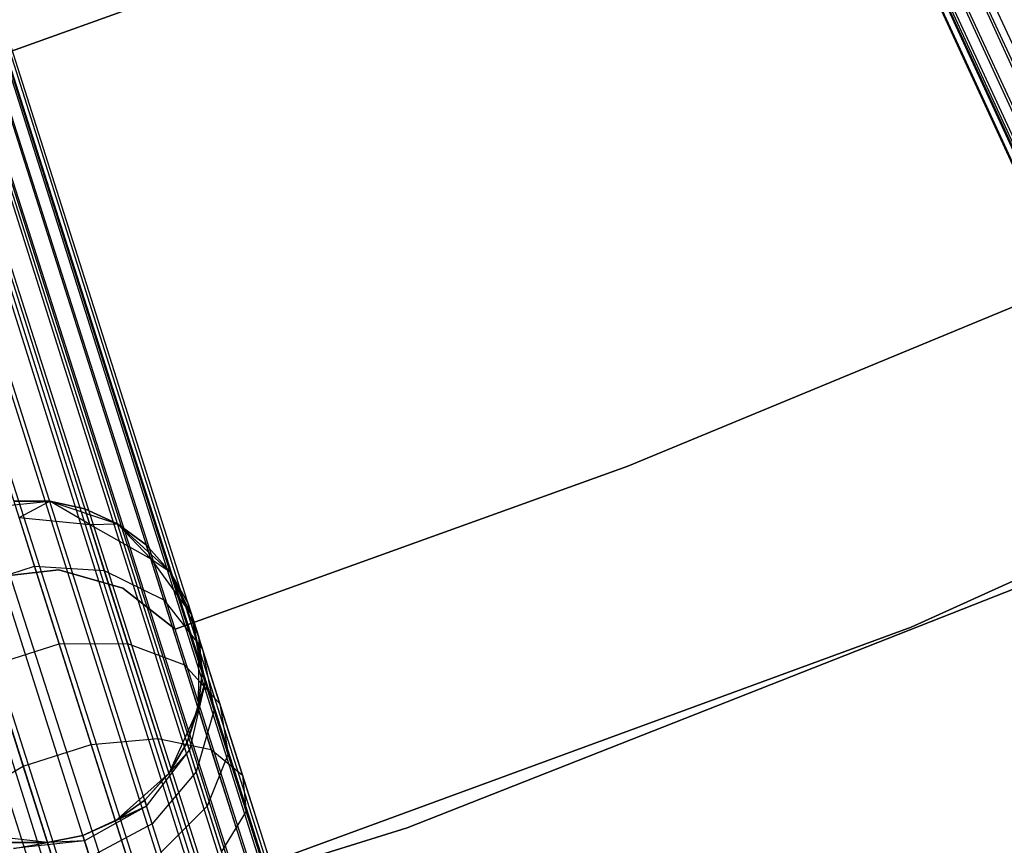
# Model space of a CAD drawing. Extents: x -189 to 189, y -189 to 189.
# Tile 355 of 591: x 18.29 to 24.03, y -58.61 to -53.8. Entities that reach past the tile are written whole.
import ezdxf

# ---------------------------------------------------------------- set-up
doc = ezdxf.new("R2010")
doc.units = 0
doc.header["$LTSCALE"] = 25.4
doc.layers.get('0').update_dxf_attribs({"linetype": 'CONTINUOUS'})

# ---------------------------------------------------------------- blocks, each defined once
blk = doc.blocks.new('CAMELEON-KENAI-C-12244_STL')
at = {"color": 0}
for p, q in [((69.7733, -153.3707, -10.1691), (17.3157, -39.6444, -10)), ((69.7733, -153.3707, -10.1691), (17.3157, -39.6444, -10)), ((69.6617, -153.4221, -9), (17.3157, -39.6444, -9)), ((69.6617, -153.4221, -9), (17.3157, -39.6444, -9)), ((70.0789, -153.2301, -10.4135), (17.4273, -39.593, -10.1691)), ((70.0789, -153.2301, -10.4135), (17.4273, -39.593, -10.1691)), ((69.7733, -153.3707, -10.1691), (17.4273, -39.593, -10.1691)), ((69.7733, -153.3707, -10.1691), (17.4273, -39.593, -10.1691)), ((17.4273, -39.593, -8.8309), (69.6617, -153.4221, -9)), ((17.4273, -39.593, -8.8309), (69.6617, -153.4221, -9)), ((69.5844, -153.4576, -9.809), (17.1989, -39.6981, -9.6045)), ((69.5844, -153.4576, -9.809), (17.1989, -39.6981, -9.3955)), ((69.5844, -153.4576, -9.809), (17.1989, -39.6981, -9.6045)), ((69.5844, -153.4576, -9.809), (17.1989, -39.6981, -9.3955)), ((69.545, -153.4758, -9.3955), (17.1989, -39.6981, -9.3955)), ((69.545, -153.4758, -9.3955), (17.1989, -39.6981, -9.3955)), ((69.7733, -153.3707, -10.1691), (17.2384, -39.6799, -9.809)), ((69.7733, -153.3707, -10.1691), (17.2384, -39.6799, -9.809)), ((69.5844, -153.4576, -9.809), (17.2384, -39.6799, -9.809)), ((69.5844, -153.4576, -9.809), (17.2384, -39.6799, -9.809)), ((69.545, -153.4758, -9.3955), (17.2384, -39.6799, -9.191)), ((69.545, -153.4758, -9.3955), (17.2384, -39.6799, -9.191)), ((69.6617, -153.4221, -9), (17.2384, -39.6799, -9.191)), ((69.6617, -153.4221, -9), (17.2384, -39.6799, -9.191)), ((52.0538, -160.2539, -9.3955), (14.0864, -40.9059, -9.3955)), ((52.0538, -160.2539, -9.3955), (14.0864, -40.9059, -9.6045)), ((51.9313, -160.2929, -9), (14.0864, -40.9059, -9.3955)), ((51.9313, -160.2929, -9), (14.0864, -40.9059, -9.3955)), ((52.0538, -160.2539, -9.3955), (14.0864, -40.9059, -9.3955)), ((52.0538, -160.2539, -9.3955), (14.0864, -40.9059, -9.6045)), ((13.964, -40.9449, -9), (51.9313, -160.2929, -9)), ((13.964, -40.9449, -9), (51.9313, -160.2929, -9)), ((52.0124, -160.2671, -9.809), (13.964, -40.9449, -10)), ((52.0124, -160.2671, -9.809), (13.964, -40.9449, -10)), ((51.9313, -160.2929, -9), (14.045, -40.9191, -9.191)), ((51.9313, -160.2929, -9), (14.045, -40.9191, -9.191)), ((52.0538, -160.2539, -9.3955), (14.045, -40.9191, -9.809)), ((52.0538, -160.2539, -9.3955), (14.045, -40.9191, -9.809)), ((52.0124, -160.2671, -9.809), (14.045, -40.9191, -9.809)), ((52.0124, -160.2671, -9.809), (14.045, -40.9191, -9.809)), ((13.8469, -40.9821, -8.8309), (51.9313, -160.2929, -9)), ((13.8469, -40.9821, -8.8309), (51.9313, -160.2929, -9)), ((13.8469, -40.9821, -8.8309), (51.6662, -160.3772, -8.691)), ((13.8469, -40.9821, -8.8309), (51.6662, -160.3772, -8.691)), ((52.0124, -160.2671, -9.809), (13.8469, -40.9821, -10.1691)), ((52.0124, -160.2671, -9.809), (13.8469, -40.9821, -10.1691)), ((51.8142, -160.3301, -10.1691), (13.8469, -40.9821, -10.1691)), ((51.8142, -160.3301, -10.1691), (13.8469, -40.9821, -10.1691)), ((13.5263, -41.0841, -8.5864), (51.3042, -160.4924, -8.5219)), ((13.5263, -41.0841, -8.5864), (51.3042, -160.4924, -8.5219)), ((51.4937, -160.4321, -10.4135), (13.5263, -41.0841, -10.4135)), ((51.4937, -160.4321, -10.4135), (13.5263, -41.0841, -10.4135)), ((13.6988, -41.0292, -8.691), (51.6662, -160.3772, -8.691)), ((13.6988, -41.0292, -8.691), (51.6662, -160.3772, -8.691)), ((13.6988, -41.0292, -8.691), (51.3042, -160.4924, -8.5219)), ((13.6988, -41.0292, -8.691), (51.3042, -160.4924, -8.5219)), ((51.8142, -160.3301, -10.1691), (13.6988, -41.0292, -10.309)), ((51.8142, -160.3301, -10.1691), (13.6988, -41.0292, -10.309)), ((51.4937, -160.4321, -10.4135), (13.6988, -41.0292, -10.309)), ((51.4937, -160.4321, -10.4135), (13.6988, -41.0292, -10.309)), ((51.3042, -160.4924, -8.5219), (13.3368, -41.1444, -8.5219)), ((51.3042, -160.4924, -8.5219), (13.3368, -41.1444, -8.5219)), ((13.3368, -41.1444, -10.4781), (51.4937, -160.4321, -10.4135)), ((13.3368, -41.1444, -10.4781), (51.4937, -160.4321, -10.4135)), ((13.1387, -41.2074, -8.5), (51.1061, -160.5554, -8.5)), ((13.1387, -41.2074, -8.5), (51.1061, -160.5554, -8.5)), ((13.1387, -41.2074, -10.5), (51.1061, -160.5554, -10.5)), ((13.1387, -41.2074, -10.5), (51.1061, -160.5554, -10.5)), ((13.1387, -41.2074, -10.5), (51.4937, -160.4321, -10.4135)), ((13.1387, -41.2074, -10.5), (51.4937, -160.4321, -10.4135)), ((12.9406, -41.2704, -8.5219), (50.9079, -160.6185, -8.5219)), ((12.9406, -41.2704, -8.5219), (50.9079, -160.6185, -8.5219)), ((12.9406, -41.2704, -8.5219), (50.5459, -160.7336, -8.691)), ((12.9406, -41.2704, -8.5219), (50.5459, -160.7336, -8.691)), ((12.9406, -41.2704, -10.4781), (51.1061, -160.5554, -10.5)), ((12.9406, -41.2704, -10.4781), (51.1061, -160.5554, -10.5)), ((12.7511, -41.3307, -10.4135), (51.1061, -160.5554, -10.5)), ((12.7511, -41.3307, -10.4135), (51.1061, -160.5554, -10.5)), ((17.2135, -54.3497, -167), (21.323, -52.8738, -167)), ((21.323, -52.8738, -165), (17.2135, -54.3497, -165)), ((21.323, -52.8738, -165), (17.2135, -54.3497, -165)), ((17.2135, -54.3497, -167), (21.323, -52.8738, -167)), ((24.4236, -55.3271, -165), (21.8325, -56.3993, -165)), ((21.8325, -56.3993, -167), (24.4236, -55.3271, -167)), ((21.8325, -56.3993, -167), (24.4236, -55.3271, -167)), ((24.4236, -55.3271, -165), (21.8325, -56.3993, -165)), ((27.703, -55.4245, -167), (23.4842, -57.3387, -167)), ((23.4842, -57.3387, -168), (27.703, -55.4245, -168)), ((27.703, -55.4245, -167), (23.4842, -57.3387, -167)), ((23.4842, -57.3387, -168), (27.703, -55.4245, -168)), ((21.8325, -56.3993, -165), (19.1945, -57.3501, -165)), ((19.1945, -57.3501, -167), (21.8325, -56.3993, -167)), ((19.1945, -57.3501, -167), (21.8325, -56.3993, -167)), ((21.8325, -56.3993, -165), (19.1945, -57.3501, -165)), ((21.8325, -56.3993, -165), (21.8325, -56.3993, -167)), ((21.8325, -56.3993, -165), (21.8325, -56.3993, -167)), ((18.0498, -56.6451, -167), (18.4636, -56.6041, -167)), ((18.0498, -56.6451, -167), (18.4636, -56.6041, -167)), ((18.4636, -56.6041, -161.5), (18.2545, -56.6029, -161.5)), ((18.2545, -56.6029, -161.5), (18.4636, -56.6041, -167)), ((18.2545, -56.6029, -161.5), (18.4636, -56.6041, -167)), ((18.4636, -56.6041, -161.5), (18.2545, -56.6029, -161.5)), ((18.2853, -56.6996, -160.7292), (18.4636, -56.6041, -161.5)), ((18.2853, -56.6996, -160.7292), (18.4636, -56.6041, -161.5)), ((18.4636, -56.6041, -167), (18.8583, -56.7351, -167)), ((18.6968, -56.7401, -160.773), (18.4636, -56.6041, -161.5)), ((18.6968, -56.7401, -160.773), (18.4636, -56.6041, -161.5)), ((18.6678, -56.6489, -161.5), (18.4636, -56.6041, -161.5)), ((18.4636, -56.6041, -167), (18.6678, -56.6489, -161.5)), ((18.4636, -56.6041, -167), (18.8583, -56.7351, -167)), ((18.4636, -56.6041, -161.5), (18.4636, -56.6041, -167)), ((18.4636, -56.6041, -161.5), (18.4636, -56.6041, -167)), ((18.6678, -56.6489, -161.5), (18.4636, -56.6041, -161.5)), ((18.4636, -56.6041, -167), (18.6678, -56.6489, -161.5)), ((18.6968, -56.7401, -160.773), (18.6678, -56.6489, -161.5)), ((18.6968, -56.7401, -160.773), (18.6678, -56.6489, -161.5)), ((18.8583, -56.7351, -161.5), (18.6678, -56.6489, -161.5)), ((18.6678, -56.6489, -161.5), (18.8583, -56.7351, -167)), ((18.6678, -56.6489, -161.5), (18.8583, -56.7351, -167)), ((18.8583, -56.7351, -161.5), (18.6678, -56.6489, -161.5)), ((18.2853, -56.6996, -160.7292), (18.6968, -56.7401, -160.773)), ((18.3755, -56.9831, -160.0109), (18.2853, -56.6996, -160.7292)), ((18.3755, -56.9831, -160.0109), (18.2853, -56.6996, -160.7292)), ((18.2853, -56.6996, -160.7292), (18.6968, -56.7401, -160.773)), ((18.6968, -56.7401, -160.773), (18.8583, -56.7351, -161.5)), ((18.6968, -56.7401, -160.773), (18.8583, -56.7351, -161.5)), ((18.6968, -56.7401, -160.773), (19.0525, -56.9402, -160.853)), ((18.7819, -57.0075, -160.0955), (18.6968, -56.7401, -160.773)), ((18.7819, -57.0075, -160.0955), (18.6968, -56.7401, -160.773)), ((18.6968, -56.7401, -160.773), (19.0525, -56.9402, -160.853)), ((18.8583, -56.7351, -167), (19.1656, -57.0152, -167)), ((19.0525, -56.9402, -160.853), (18.8583, -56.7351, -161.5)), ((19.0525, -56.9402, -160.853), (18.8583, -56.7351, -161.5)), ((19.0266, -56.859, -161.5), (18.8583, -56.7351, -161.5)), ((18.8583, -56.7351, -167), (19.0266, -56.859, -161.5)), ((18.8583, -56.7351, -167), (19.1656, -57.0152, -167)), ((18.8583, -56.7351, -161.5), (18.8583, -56.7351, -167)), ((18.8583, -56.7351, -161.5), (18.8583, -56.7351, -167)), ((19.0266, -56.859, -161.5), (18.8583, -56.7351, -161.5)), ((18.8583, -56.7351, -167), (19.0266, -56.859, -161.5)), ((24.9121, -56.7878, -160.5), (20.5464, -58.5081, -160.5)), ((20.5464, -58.5081, -170), (24.9121, -56.7878, -170)), ((20.5464, -58.5081, -170), (24.9121, -56.7878, -170)), ((24.9121, -56.7878, -160.5), (20.5464, -58.5081, -160.5)), ((19.0525, -56.9402, -160.853), (19.0266, -56.859, -161.5)), ((19.0525, -56.9402, -160.853), (19.0266, -56.859, -161.5)), ((19.1656, -57.0152, -161.5), (19.0266, -56.859, -161.5)), ((19.0266, -56.859, -161.5), (19.1656, -57.0152, -167)), ((19.0266, -56.859, -161.5), (19.1656, -57.0152, -167)), ((19.1656, -57.0152, -161.5), (19.0266, -56.859, -161.5)), ((19.0525, -56.9402, -160.853), (19.1656, -57.0152, -161.5)), ((19.0525, -56.9402, -160.853), (19.1656, -57.0152, -161.5)), ((19.0525, -56.9402, -160.853), (19.2907, -57.2652, -160.9553)), ((19.1282, -57.1782, -160.25), (19.0525, -56.9402, -160.853)), ((19.1282, -57.1782, -160.25), (19.0525, -56.9402, -160.853)), ((19.0525, -56.9402, -160.853), (19.2907, -57.2652, -160.9553)), ((17.9792, -57.1091, -160.0109), (18.3755, -56.9831, -160.0109)), ((17.9792, -57.1091, -160.0109), (18.3755, -56.9831, -160.0109)), ((18.5175, -57.0043, -165), (18.1325, -57.0478, -165)), ((18.1325, -57.0478, -167), (18.5175, -57.0043, -167)), ((18.1325, -57.0478, -167), (18.5175, -57.0043, -167)), ((18.5175, -57.0043, -165), (18.1325, -57.0478, -165)), ((18.3755, -56.9831, -160.0109), (18.7819, -57.0075, -160.0955)), ((18.519, -57.4341, -159.3941), (18.3755, -56.9831, -160.0109)), ((18.519, -57.4341, -159.3941), (18.3755, -56.9831, -160.0109)), ((18.3755, -56.9831, -160.0109), (18.7819, -57.0075, -160.0955)), ((18.8901, -57.1104, -165), (18.5175, -57.0043, -165)), ((18.5175, -57.0043, -165), (18.5175, -57.0043, -167)), ((18.5175, -57.0043, -167), (18.8901, -57.1104, -167)), ((18.5175, -57.0043, -165), (18.5175, -57.0043, -167)), ((18.5175, -57.0043, -167), (18.8901, -57.1104, -167)), ((18.8901, -57.1104, -165), (18.5175, -57.0043, -165)), ((18.7819, -57.0075, -160.0955), (19.1282, -57.1782, -160.25)), ((18.9172, -57.4329, -159.5137), (18.7819, -57.0075, -160.0955)), ((18.9172, -57.4329, -159.5137), (18.7819, -57.0075, -160.0955)), ((18.7819, -57.0075, -160.0955), (19.1282, -57.1782, -160.25)), ((19.1656, -57.0152, -167), (19.3324, -57.3961, -167)), ((19.2907, -57.2652, -160.9553), (19.1656, -57.0152, -161.5)), ((19.2907, -57.2652, -160.9553), (19.1656, -57.0152, -161.5)), ((19.269, -57.1969, -161.5), (19.1656, -57.0152, -161.5)), ((19.1656, -57.0152, -167), (19.269, -57.1969, -161.5)), ((19.1656, -57.0152, -167), (19.3324, -57.3961, -167)), ((19.1656, -57.0152, -161.5), (19.1656, -57.0152, -167)), ((19.1656, -57.0152, -161.5), (19.1656, -57.0152, -167)), ((19.269, -57.1969, -161.5), (19.1656, -57.0152, -161.5)), ((19.1656, -57.0152, -167), (19.269, -57.1969, -161.5)), ((19.1945, -57.3501, -165), (18.8901, -57.1104, -165)), ((18.8901, -57.1104, -165), (18.8901, -57.1104, -167)), ((18.8901, -57.1104, -167), (19.1945, -57.3501, -167)), ((18.8901, -57.1104, -165), (18.8901, -57.1104, -167)), ((18.8901, -57.1104, -167), (19.1945, -57.3501, -167)), ((19.1945, -57.3501, -165), (18.8901, -57.1104, -165)), ((19.1282, -57.1782, -160.25), (19.3545, -57.4656, -160.4477)), ((19.2486, -57.5568, -159.7322), (19.1282, -57.1782, -160.25)), ((19.2486, -57.5568, -159.7322), (19.1282, -57.1782, -160.25)), ((19.1282, -57.1782, -160.25), (19.3545, -57.4656, -160.4477)), ((19.2907, -57.2652, -160.9553), (19.269, -57.1969, -161.5)), ((19.269, -57.1969, -161.5), (19.3324, -57.3961, -167)), ((19.2907, -57.2652, -160.9553), (19.269, -57.1969, -161.5)), ((19.269, -57.1969, -161.5), (19.3324, -57.3961, -167)), ((19.3529, -57.6042, -161.5), (19.2907, -57.2652, -160.9553)), ((19.2907, -57.2652, -160.9553), (19.3704, -57.6591, -161.0623)), ((19.3529, -57.6042, -161.5), (19.2907, -57.2652, -160.9553)), ((19.3324, -57.3961, -161.5), (19.2907, -57.2652, -160.9553)), ((19.3324, -57.3961, -161.5), (19.2907, -57.2652, -160.9553)), ((19.3545, -57.4656, -160.4477), (19.2907, -57.2652, -160.9553)), ((19.3545, -57.4656, -160.4477), (19.2907, -57.2652, -160.9553)), ((19.2907, -57.2652, -160.9553), (19.3704, -57.6591, -161.0623)), ((23.4842, -57.3387, -167), (19.1341, -58.9322, -167)), ((19.1341, -58.9322, -168), (23.4842, -57.3387, -168)), ((23.4842, -57.3387, -167), (19.1341, -58.9322, -167)), ((19.1341, -58.9322, -168), (23.4842, -57.3387, -168)), ((19.1945, -57.3501, -165), (19.1945, -57.3501, -167)), ((19.1945, -57.3501, -165), (19.1945, -57.3501, -167)), ((23.4842, -57.3387, -167), (23.4842, -57.3387, -168)), ((23.4842, -57.3387, -167), (23.4842, -57.3387, -168)), ((18.1227, -57.5601, -159.3941), (18.519, -57.4341, -159.3941)), ((18.1227, -57.5601, -159.3941), (18.519, -57.4341, -159.3941)), ((18.519, -57.4341, -159.3941), (18.9172, -57.4329, -159.5137)), ((18.519, -57.4341, -159.3941), (18.9172, -57.4329, -159.5137)), ((18.706, -58.0219, -158.9209), (18.519, -57.4341, -159.3941)), ((18.706, -58.0219, -158.9209), (18.519, -57.4341, -159.3941)), ((18.9172, -57.4329, -159.5137), (19.2486, -57.5568, -159.7322)), ((19.0936, -57.9873, -159.0673), (18.9172, -57.4329, -159.5137)), ((19.0936, -57.9873, -159.0673), (18.9172, -57.4329, -159.5137)), ((18.9172, -57.4329, -159.5137), (19.2486, -57.5568, -159.7322)), ((19.3324, -57.3961, -167), (19.3298, -57.8119, -167)), ((19.3324, -57.3961, -167), (19.3298, -57.8119, -167)), ((19.3529, -57.6042, -161.5), (19.3324, -57.3961, -161.5)), ((19.3324, -57.3961, -161.5), (19.3324, -57.3961, -167)), ((19.3324, -57.3961, -167), (19.3529, -57.6042, -161.5)), ((19.3324, -57.3961, -161.5), (19.3324, -57.3961, -167)), ((19.3529, -57.6042, -161.5), (19.3324, -57.3961, -161.5)), ((19.3324, -57.3961, -167), (19.3529, -57.6042, -161.5)), ((19.3545, -57.4656, -160.4477), (19.4216, -57.82, -160.6545)), ((19.4558, -57.7843, -160.0119), (19.3545, -57.4656, -160.4477)), ((19.4558, -57.7843, -160.0119), (19.3545, -57.4656, -160.4477)), ((19.3545, -57.4656, -160.4477), (19.4216, -57.82, -160.6545)), ((18.3097, -58.1479, -158.9209), (18.1227, -57.5601, -159.3941)), ((18.3097, -58.1479, -158.9209), (18.1227, -57.5601, -159.3941)), ((19.2486, -57.5568, -159.7322), (19.4558, -57.7843, -160.0119)), ((19.4056, -58.0502, -159.3349), (19.2486, -57.5568, -159.7322)), ((19.4056, -58.0502, -159.3349), (19.2486, -57.5568, -159.7322)), ((19.2486, -57.5568, -159.7322), (19.4558, -57.7843, -160.0119)), ((19.3298, -57.8119, -161.5), (19.3529, -57.6042, -161.5)), ((19.3529, -57.6042, -161.5), (19.3298, -57.8119, -167)), ((19.3529, -57.6042, -161.5), (19.3298, -57.8119, -167)), ((19.3298, -57.8119, -161.5), (19.3529, -57.6042, -161.5)), ((19.3529, -57.6042, -161.5), (19.3704, -57.6591, -161.0623)), ((19.3529, -57.6042, -161.5), (19.3704, -57.6591, -161.0623)), ((19.264, -58.0104, -161.5), (19.3704, -57.6591, -161.0623)), ((19.264, -58.0104, -161.5), (19.3704, -57.6591, -161.0623)), ((19.3704, -57.6591, -161.0623), (19.2777, -58.0536, -161.1555)), ((19.3704, -57.6591, -161.0623), (19.2777, -58.0536, -161.1555)), ((19.3298, -57.8119, -161.5), (19.3704, -57.6591, -161.0623)), ((19.3298, -57.8119, -161.5), (19.3704, -57.6591, -161.0623)), ((19.4216, -57.82, -160.6545), (19.3704, -57.6591, -161.0623)), ((19.4216, -57.82, -160.6545), (19.3704, -57.6591, -161.0623)), ((19.3298, -57.8119, -167), (19.1583, -58.1908, -167)), ((19.3298, -57.8119, -167), (19.1583, -58.1908, -167)), ((19.264, -58.0104, -161.5), (19.3298, -57.8119, -161.5)), ((19.3298, -57.8119, -167), (19.264, -58.0104, -161.5)), ((19.264, -58.0104, -161.5), (19.3298, -57.8119, -161.5)), ((19.3298, -57.8119, -167), (19.264, -58.0104, -161.5)), ((19.4216, -57.82, -160.6545), (19.318, -58.1803, -160.8346)), ((19.4216, -57.82, -160.6545), (19.318, -58.1803, -160.8346)), ((19.3298, -57.8119, -161.5), (19.3298, -57.8119, -167)), ((19.3298, -57.8119, -161.5), (19.3298, -57.8119, -167)), ((19.5031, -58.0761, -160.3043), (19.4216, -57.82, -160.6545)), ((19.5031, -58.0761, -160.3043), (19.4216, -57.82, -160.6545)), ((19.4558, -57.7843, -160.0119), (19.5031, -58.0761, -160.3043)), ((19.588, -58.1996, -159.6774), (19.4558, -57.7843, -160.0119)), ((19.588, -58.1996, -159.6774), (19.4558, -57.7843, -160.0119)), ((19.4558, -57.7843, -160.0119), (19.5031, -58.0761, -160.3043)), ((18.706, -58.0219, -158.9209), (19.0936, -57.9873, -159.0673)), ((18.706, -58.0219, -158.9209), (19.0936, -57.9873, -159.0673)), ((19.0936, -57.9873, -159.0673), (19.4056, -58.0502, -159.3349)), ((19.299, -58.6329, -158.7867), (19.0936, -57.9873, -159.0673)), ((19.299, -58.6329, -158.7867), (19.0936, -57.9873, -159.0673)), ((19.0936, -57.9873, -159.0673), (19.4056, -58.0502, -159.3349)), ((19.1583, -58.1908, -161.5), (19.264, -58.0104, -161.5)), ((19.264, -58.0104, -161.5), (19.1583, -58.1908, -167)), ((19.264, -58.0104, -161.5), (19.1583, -58.1908, -167)), ((19.1583, -58.1908, -161.5), (19.264, -58.0104, -161.5)), ((19.2777, -58.0536, -161.1555), (19.264, -58.0104, -161.5)), ((19.2777, -58.0536, -161.1555), (19.264, -58.0104, -161.5)), ((18.3097, -58.1479, -158.9209), (18.706, -58.0219, -158.9209)), ((18.3097, -58.1479, -158.9209), (18.706, -58.0219, -158.9209)), ((18.9237, -58.7063, -158.6233), (18.706, -58.0219, -158.9209)), ((18.9237, -58.7063, -158.6233), (18.706, -58.0219, -158.9209)), ((19.0175, -58.3453, -161.5), (19.2777, -58.0536, -161.1555)), ((19.0175, -58.3453, -161.5), (19.2777, -58.0536, -161.1555)), ((19.0287, -58.3805, -161.2188), (19.2777, -58.0536, -161.1555)), ((19.0287, -58.3805, -161.2188), (19.2777, -58.0536, -161.1555)), ((19.1583, -58.1908, -161.5), (19.2777, -58.0536, -161.1555)), ((19.1583, -58.1908, -161.5), (19.2777, -58.0536, -161.1555)), ((19.318, -58.1803, -160.8346), (19.2777, -58.0536, -161.1555)), ((19.318, -58.1803, -160.8346), (19.2777, -58.0536, -161.1555)), ((19.4056, -58.0502, -159.3349), (19.588, -58.1996, -159.6774)), ((19.5884, -58.6247, -159.0852), (19.4056, -58.0502, -159.3349)), ((19.5884, -58.6247, -159.0852), (19.4056, -58.0502, -159.3349)), ((19.4056, -58.0502, -159.3349), (19.588, -58.1996, -159.6774)), ((19.5031, -58.0761, -160.3043), (19.3821, -58.3818, -160.5589)), ((19.5031, -58.0761, -160.3043), (19.3821, -58.3818, -160.5589)), ((19.6092, -58.4099, -160.0356), (19.5031, -58.0761, -160.3043)), ((19.6092, -58.4099, -160.0356), (19.5031, -58.0761, -160.3043)), ((17.9733, -58.3437, -159.0673), (18.3097, -58.1479, -158.9209)), ((17.9733, -58.3437, -159.0673), (18.3097, -58.1479, -158.9209)), ((18.5275, -58.8324, -158.6233), (18.3097, -58.1479, -158.9209)), ((18.5275, -58.8324, -158.6233), (18.3097, -58.1479, -158.9209)), ((19.318, -58.1803, -160.8346), (19.0616, -58.484, -160.9568)), ((19.318, -58.1803, -160.8346), (19.0616, -58.484, -160.9568)), ((19.3821, -58.3818, -160.5589), (19.318, -58.1803, -160.8346)), ((19.3821, -58.3818, -160.5589), (19.318, -58.1803, -160.8346)), ((19.1583, -58.1908, -167), (18.8476, -58.4671, -167)), ((19.1583, -58.1908, -167), (18.8476, -58.4671, -167)), ((19.0175, -58.3453, -161.5), (19.1583, -58.1908, -161.5)), ((19.1583, -58.1908, -167), (19.0175, -58.3453, -161.5)), ((19.0175, -58.3453, -161.5), (19.1583, -58.1908, -161.5)), ((19.1583, -58.1908, -167), (19.0175, -58.3453, -161.5)), ((19.1583, -58.1908, -161.5), (19.1583, -58.1908, -167)), ((19.1583, -58.1908, -161.5), (19.1583, -58.1908, -167)), ((19.588, -58.1996, -159.6774), (19.6092, -58.4099, -160.0356)), ((19.7418, -58.6833, -159.4672), (19.588, -58.1996, -159.6774)), ((19.7418, -58.6833, -159.4672), (19.588, -58.1996, -159.6774)), ((19.588, -58.1996, -159.6774), (19.6092, -58.4099, -160.0356)), ((18.8476, -58.4671, -161.5), (19.0175, -58.3453, -161.5)), ((19.0175, -58.3453, -161.5), (18.8476, -58.4671, -167)), ((19.0175, -58.3453, -161.5), (18.8476, -58.4671, -167)), ((18.8476, -58.4671, -161.5), (19.0175, -58.3453, -161.5)), ((19.0175, -58.3453, -161.5), (19.0287, -58.3805, -161.2188)), ((19.0175, -58.3453, -161.5), (19.0287, -58.3805, -161.2188)), ((19.0287, -58.3805, -161.2188), (18.6561, -58.5509, -161.5)), ((19.0287, -58.3805, -161.2188), (18.6561, -58.5509, -161.5)), ((19.0287, -58.3805, -161.2188), (18.6664, -58.5834, -161.2412)), ((19.0287, -58.3805, -161.2188), (18.6664, -58.5834, -161.2412)), ((18.8476, -58.4671, -161.5), (19.0287, -58.3805, -161.2188)), ((18.8476, -58.4671, -161.5), (19.0287, -58.3805, -161.2188)), ((19.0616, -58.484, -160.9568), (19.0287, -58.3805, -161.2188)), ((19.0616, -58.484, -160.9568), (19.0287, -58.3805, -161.2188)), ((19.3821, -58.3818, -160.5589), (19.114, -58.6485, -160.7318)), ((19.3821, -58.3818, -160.5589), (19.114, -58.6485, -160.7318)), ((19.4657, -58.6445, -160.3474), (19.3821, -58.3818, -160.5589)), ((19.4657, -58.6445, -160.3474), (19.3821, -58.3818, -160.5589)), ((19.6092, -58.4099, -160.0356), (19.4657, -58.6445, -160.3474)), ((19.6092, -58.4099, -160.0356), (19.4657, -58.6445, -160.3474)), ((19.7329, -58.7985, -159.8666), (19.6092, -58.4099, -160.0356)), ((19.7329, -58.7985, -159.8666), (19.6092, -58.4099, -160.0356)), ((18.8476, -58.4671, -167), (18.6561, -58.5509, -167)), ((18.6561, -58.5509, -161.5), (18.8476, -58.4671, -161.5)), ((18.6561, -58.5509, -161.5), (18.8476, -58.4671, -161.5)), ((18.8476, -58.4671, -167), (18.6561, -58.5509, -167)), ((18.8476, -58.4671, -161.5), (18.8476, -58.4671, -167)), ((18.8476, -58.4671, -161.5), (18.8476, -58.4671, -167)), ((20.5464, -58.5081, -160.5), (16.0632, -59.8932, -160.5)), ((16.0632, -59.8932, -170), (20.5464, -58.5081, -170)), ((16.0632, -59.8932, -170), (20.5464, -58.5081, -170)), ((20.5464, -58.5081, -160.5), (16.0632, -59.8932, -160.5)), ((19.0616, -58.484, -160.9568), (18.6967, -58.6786, -161)), ((19.0616, -58.484, -160.9568), (18.6967, -58.6786, -161)), ((19.114, -58.6485, -160.7318), (19.0616, -58.484, -160.9568)), ((19.114, -58.6485, -160.7318), (19.0616, -58.484, -160.9568)), ((20.5464, -58.5081, -170), (20.5464, -58.5081, -160.5)), ((20.5464, -58.5081, -170), (20.5464, -58.5081, -160.5)), ((18.4513, -58.5931, -167), (18.0381, -58.5471, -167)), ((18.4513, -58.5931, -167), (18.0381, -58.5471, -167)), ((18.6664, -58.5834, -161.2412), (18.2535, -58.6271, -161.2188)), ((18.6664, -58.5834, -161.2412), (18.2535, -58.6271, -161.2188)), ((18.6561, -58.5509, -167), (18.4513, -58.5931, -167)), ((18.4513, -58.5931, -161.5), (18.6561, -58.5509, -161.5)), ((18.4513, -58.5931, -161.5), (18.6561, -58.5509, -161.5)), ((18.6561, -58.5509, -167), (18.4513, -58.5931, -167)), ((18.6664, -58.5834, -161.2412), (18.4513, -58.5931, -161.5)), ((18.6664, -58.5834, -161.2412), (18.4513, -58.5931, -161.5)), ((18.6561, -58.5509, -161.5), (18.6664, -58.5834, -161.2412)), ((18.6561, -58.5509, -161.5), (18.6664, -58.5834, -161.2412)), ((18.6561, -58.5509, -161.5), (18.6561, -58.5509, -167)), ((18.6561, -58.5509, -161.5), (18.6561, -58.5509, -167)), ((18.6664, -58.5834, -161.2412), (18.6967, -58.6786, -161)), ((18.6664, -58.5834, -161.2412), (18.6967, -58.6786, -161)), ((18.2423, -58.5919, -161.5), (18.4513, -58.5931, -161.5)), ((18.4513, -58.5931, -167), (18.2423, -58.5919, -161.5)), ((18.2423, -58.5919, -161.5), (18.4513, -58.5931, -161.5)), ((18.4513, -58.5931, -167), (18.2423, -58.5919, -161.5)), ((18.2535, -58.6271, -161.2188), (18.4513, -58.5931, -161.5)), ((18.2535, -58.6271, -161.2188), (18.4513, -58.5931, -161.5)), ((18.4513, -58.5931, -161.5), (18.4513, -58.5931, -167)), ((18.4513, -58.5931, -161.5), (18.4513, -58.5931, -167))]:
    blk.add_line(p, q, dxfattribs=at)

msp = doc.modelspace()

# ---------------------------------------------------------------- block references
at = {"color": 0}
msp.add_blockref('CAMELEON-KENAI-C-12244_STL', (0, 0), dxfattribs=at)

doc.saveas('drawing.dxf')
